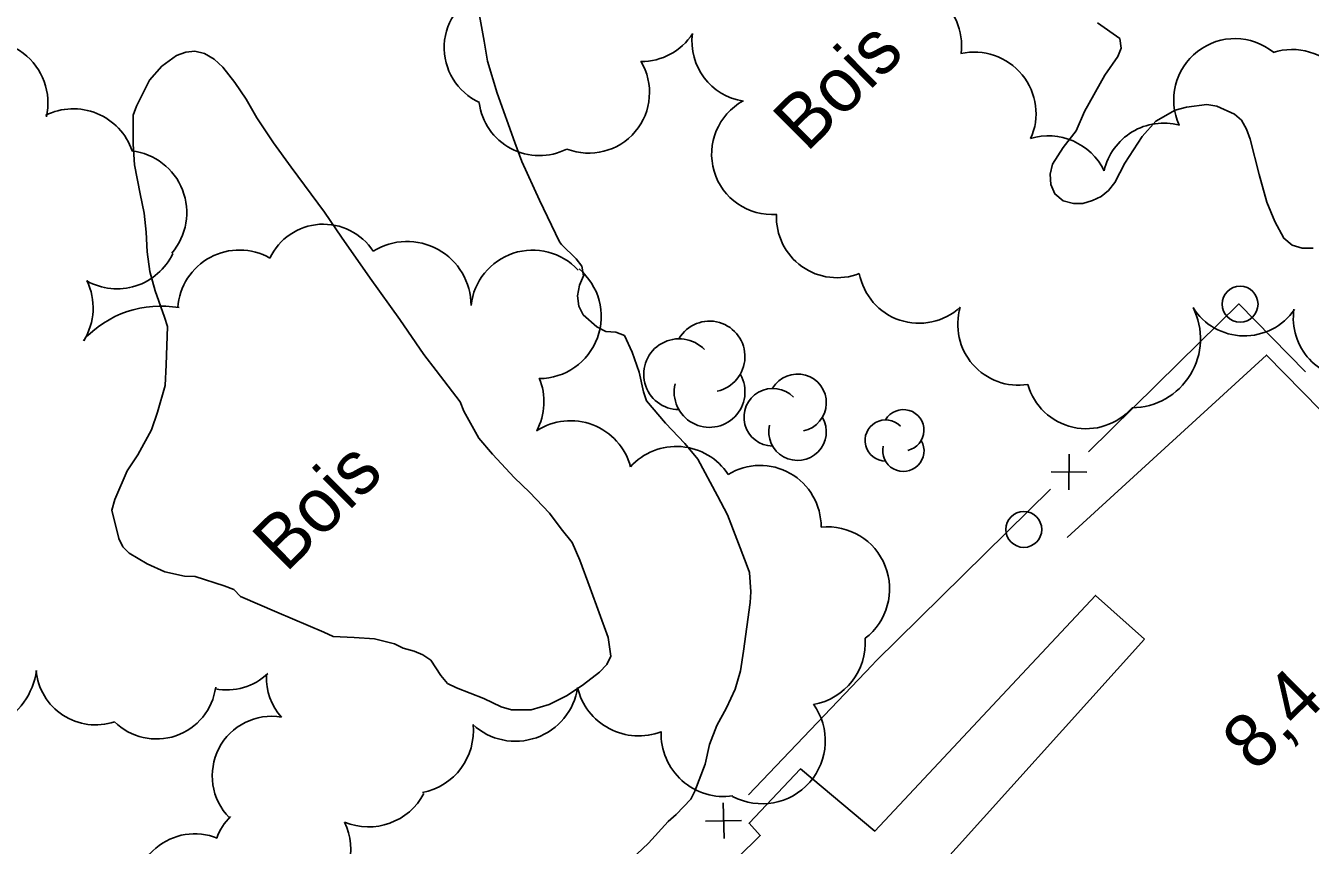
# Model space of a CAD drawing. Extents: x 381879 to 384696, y 5564785 to 5567594.
# Drawn here: x 382944.6 to 383016.3, y 5565653.4 to 5565699.1 of the extents above; entities that cross this region are included whole.
import ezdxf

# ---------------------------------------------------------------- set-up
doc = ezdxf.new("R2010")
doc.units = 0
for name, color, linetype in [('Niveau 19', 7, 'Continuous'), ('Niveau 2', 7, 'Continuous'), ('Niveau 3', 7, 'Continuous'), ('Niveau 31', 7, 'Continuous'), ('Niveau 36', 7, 'Continuous'), ('Niveau 37', 7, 'Continuous'), ('Niveau 44', 7, 'Continuous')]:
    doc.layers.add(name, color=color, linetype=linetype)

msp = doc.modelspace()

# ---------------------------------------------------------------- linework, layer by layer
at = {"layer": 'Niveau 19'}
msp.add_lwpolyline([(383040.39, 5565653.52), (383024.91, 5565669.48), (383013.82, 5565680.77), (383002.71, 5565670.6)], dxfattribs=at)
at = {"layer": 'Niveau 2'}
for points in [[(382974.4, 5565687.09), (382973.29, 5565689.4), (382972.31, 5565691.57), (382971.92, 5565692.62), (382970.93, 5565695.38), (382970.38, 5565697.15), (382970.2, 5565698.28), (382969.8, 5565700.53)], [(383004.41, 5565699.29), (383005.64, 5565698.42), (383005.73, 5565697.88), (383005.53, 5565697.42), (383004.82, 5565696.38), (383003.68, 5565694.36), (383003.21, 5565693.28), (383002.49, 5565692.35), (383001.9, 5565691.41), (383001.77, 5565690.86), (383001.8, 5565690.28), (383002.03, 5565689.76), (383002.49, 5565689.37), (383003.07, 5565689.22), (383003.59, 5565689.22), (383004.13, 5565689.38), (383004.6, 5565689.62), (383005.02, 5565689.95), (383005.36, 5565690.39), (383005.92, 5565691.47), (383006.89, 5565692.95), (383007.66, 5565693.81), (383008.74, 5565694.42), (383009.36, 5565694.59), (383010.49, 5565694.75), (383011.05, 5565694.65), (383012.05, 5565694.2), (383012.43, 5565693.86), (383012.72, 5565693.36), (383012.92, 5565692.81), (383013.41, 5565690.84), (383013.85, 5565689.29), (383014.3, 5565688.22), (383014.8, 5565687.28), (383015.25, 5565686.89), (383015.82, 5565686.74), (383016.42, 5565686.73)], [(382965.69, 5565664.44), (382965.21, 5565664.68), (382964.09, 5565664.95), (382962.95, 5565665.02), (382961.79, 5565665.09), (382961.26, 5565665.33), (382958.64, 5565666.43), (382956.62, 5565667.31), (382956.25, 5565667.7), (382955.71, 5565667.9), (382954.08, 5565668.42), (382953.49, 5565668.45), (382952.39, 5565668.69), (382951.4, 5565669.13), (382950.41, 5565669.72), (382950.05, 5565670.08), (382949.82, 5565670.54), (382949.43, 5565672.12), (382949.61, 5565672.71), (382950.29, 5565674.31), (382950.89, 5565675.21), (382951.65, 5565676.61), (382951.98, 5565677.58), (382952.41, 5565679.08), (382952.47, 5565680.23), (382952.54, 5565682.37), (382952.38, 5565682.89), (382951.85, 5565684.35), (382951.55, 5565685.44), (382951.41, 5565686.52), (382951.35, 5565687.62), (382951.25, 5565688.69), (382951.01, 5565689.76), (382950.7, 5565691.37), (382950.62, 5565692.53), (382950.62, 5565694.14), (382950.82, 5565694.65), (382951.53, 5565696.09), (382952.22, 5565696.87), (382953.05, 5565697.47), (382953.56, 5565697.65), (382954.06, 5565697.71), (382954.6, 5565697.59), (382955.15, 5565697.27), (382955.62, 5565696.82), (382956.3, 5565695.96), (382956.93, 5565695.04), (382957.53, 5565694), (382958.45, 5565692.61), (382959.44, 5565691.24), (382961.3, 5565688.73), (382962.24, 5565687.34), (382963.84, 5565685.05), (382965.5, 5565682.75), (382966.83, 5565680.8), (382967.53, 5565679.92), (382968.86, 5565678.16), (382969.07, 5565677.64), (382969.91, 5565676.14), (382970.66, 5565675.25), (382971.89, 5565673.92), (382972.72, 5565673.13), (382973.84, 5565671.96), (382974.49, 5565671.08), (382975.11, 5565670.33)], [(382985.07, 5565667.58), (382985, 5565668.65), (382984.81, 5565669.16), (382983.77, 5565671.87), (382983.22, 5565672.93), (382982.11, 5565674.97), (382981.4, 5565675.85), (382980.32, 5565676.97), (382979.26, 5565678.22), (382979.09, 5565678.72), (382978.84, 5565679.81), (382978.45, 5565680.93), (382978.02, 5565681.87), (382977.55, 5565682.05), (382976.99, 5565682.09), (382976.49, 5565682.34), (382975.72, 5565683.02), (382975.48, 5565683.49), (382975.4, 5565684.07), (382975.51, 5565684.66), (382975.74, 5565685.18), (382975.65, 5565685.73), (382975.34, 5565686.13), (382974.52, 5565686.94), (382974.4, 5565687.09)], [(382975.11, 5565670.33), (382975.54, 5565669.34), (382976.11, 5565667.78), (382977.12, 5565665.02), (382977.27, 5565663.98), (382977.05, 5565663.52), (382976.63, 5565663.1), (382975.74, 5565662.41), (382974.83, 5565661.8), (382973.82, 5565661.29), (382972.82, 5565660.99), (382971.73, 5565661), (382971.14, 5565661.16), (382970.18, 5565661.62), (382968.65, 5565662.21), (382968.16, 5565662.47), (382967.78, 5565662.9), (382967.22, 5565663.76), (382966.78, 5565664.06), (382966.3, 5565664.27), (382965.69, 5565664.44)], [(382977.76, 5565652.05), (382979.36, 5565653.55), (382980.47, 5565654.76), (382980.91, 5565655.15), (382981.73, 5565656.01), (382981.95, 5565656.46), (382982.53, 5565657.96), (382982.76, 5565659.06), (382983.18, 5565660.12), (382983.71, 5565661.1), (382984.19, 5565662.15), (382984.49, 5565663.16), (382984.66, 5565664.26), (382985.04, 5565666.98), (382985.07, 5565667.58)]]:
    msp.add_lwpolyline(points, dxfattribs=at)
at = {"layer": 'Niveau 31'}
msp.add_lwpolyline([(383007.03, 5565664.94), (382994.99, 5565651.58), (382996.77, 5565649.8), (382990.38, 5565642.45), (382981.82, 5565650.27), (382985.6, 5565653.99), (382984.97, 5565654.67), (382987.85, 5565657.7), (382991.98, 5565654.23), (383004.29, 5565667.37)], close=True, dxfattribs=at)
at = {"layer": 'Niveau 36'}
for centre in [(383012.353, 5565683.61), (383000.293, 5565671.05)]:
    msp.add_circle(centre, 1, dxfattribs=at)
at = {"layer": 'Niveau 37'}
for p, q in [((383002.8, 5565673.25), (383002.82, 5565675.25)), ((383003.81, 5565674.24), (383001.81, 5565674.26)), ((382983.58, 5565653.81), (382983.53, 5565655.81)), ((382984.55, 5565654.83), (382982.55, 5565654.79))]:
    msp.add_line(p, q, dxfattribs=at)
for points in [[(383008.94, 5565680.33), (383012.28, 5565683.62), (383016.01, 5565679.84)], [(383003.9, 5565675.37), (383008.94, 5565680.33)], [(382991.84, 5565663.49), (382992.05, 5565663.7), (383001.79, 5565673.3)], [(382984.94, 5565656.26), (382991.84, 5565663.49)]]:
    msp.add_lwpolyline(points, dxfattribs=at)
at = {"layer": 'Niveau 44'}
for centre, radius, start, end in [((382982.77, 5565680.69), 1.975, 282.26915, 149.72624), ((382981.071, 5565679.703), 1.975, 44.11535, 269.80394), ((382982.77, 5565678.716), 1.975, 166.93684, 29.62121), ((382987.674, 5565678.11), 1.606, 282.26915, 149.72624), ((382986.293, 5565677.307), 1.606, 44.11535, 269.80394), ((382993.578, 5565676.583), 1.15, 282.26915, 149.72624), ((382987.674, 5565676.504), 1.606, 166.93684, 29.62121), ((382992.589, 5565676.008), 1.15, 44.11535, 269.80394), ((382993.578, 5565675.433), 1.15, 166.93684, 29.62121)]:
    msp.add_arc(centre, radius, start, end, dxfattribs=at)
for centre, major_axis, ratio, start_param, end_param in [((382971.356, 5565697.911), (-3.329, 0.617), 0.99573, 5.229719, 7.60693), ((382993.479, 5565698.127), (-2.043, 2.73), 0.968832, 3.923364, 6.121158), ((382942.412, 5565694.836), (-3.367, 0.819), 0.999394, 3.150669, 5.459094), ((382978.976, 5565700.533), (3.364, 0.438), 0.999603, 4.570504, 5.579039), ((382985.167, 5565698.27), (2.248, -2.526), 0.999858, 3.85881, 5.403393), ((383012.045, 5565695.024), (-2.344, -2.469), 0.993115, 3.212266, 5.905616), ((382997.61, 5565694.3), (-2.395, 2.421), 0.977235, 3.494614, 5.73849), ((383015.346, 5565694.478), (-2.918, 1.749), 0.970706, 3.137937, 5.585874), ((382976.039, 5565695.406), (3.369, -0.299), 0.999096, 4.429107, 6.91585), ((382947.29, 5565691.039), (-3.254, 1.192), 0.999035, 3.822737, 5.526896), ((382973.281, 5565695.279), (-2.617, -2.154), 0.998593, 5.722938, 7.634857), ((382986.261, 5565691.977), (-3.365, -0.277), 0.999519, 5.129049, 7.846703), ((383001.755, 5565689.654), (-2.78, 1.967), 0.971881, 4.202488, 5.644304), ((383008.081, 5565690.307), (-1.6, -3.001), 0.995502, 3.368926, 4.979182), ((382950.156, 5565688.719), (-2.687, 2.185), 0.9989, 3.113561, 5.279201), ((382989.876, 5565688.46), (2.584, -2.175), 0.999746, 3.796299, 5.789066), ((382961.236, 5565684.754), (-0.064, 3.313), 0.998366, 5.269493, 7.389885), ((382956.553, 5565683.169), (-0.317, 3.446), 0.996251, 5.676593, 7.689435), ((382965.905, 5565683.54), (-3.037, -1.867), 0.999985, 2.590347, 4.721473), ((382972.903, 5565683.16), (-0.633, -3.405), 0.997417, 2.50061, 4.785744), ((382949.729, 5565687.927), (0.778, 3.376), 0.997992, 2.857532, 4.491098), ((382973.265, 5565682.926), (-0.447, 3.434), 0.999761, 3.012656, 5.453717), ((382994.455, 5565685.938), (-1.43, -3.077), 0.999677, 5.330623, 7.461528), ((382944.928, 5565683.408), (3.456, 0.291), 0.998352, 5.640354, 6.651189), ((382952.182, 5565677.628), (-0.999, 5.793), 0.997537, 5.937768, 6.943866), ((382999.997, 5565682.477), (2.401, -2.388), 0.999747, 3.636064, 5.648337), ((383006.287, 5565681.687), (3.393, -1.837), 0.999644, 5.219701, 7.245308), ((383012.59, 5565685.224), (3.38, -0.154), 0.999606, 3.750627, 5.727272), ((383018.7, 5565682.837), (2.041, -2.693), 0.999859, 3.918544, 5.708052), ((382970.061, 5565678.173), (-2.248, 2.646), 0.999608, 3.521309, 4.395389), ((383003.774, 5565680.054), (3.307, -0.739), 0.999603, 3.637787, 5.786845), ((382975.016, 5565673.65), (-3.464, -0.034), 0.999035, 3.394015, 5.279379), ((382980.915, 5565672.213), (-3.329, -0.968), 0.999103, 3.441089, 5.261858), ((382985.577, 5565671.2), (1.677, 2.983), 0.996495, 5.217017, 7.341079), ((382989.342, 5565667.732), (-1.941, 2.872), 0.999625, 3.200666, 5.790337), ((382987.952, 5565664.735), (2.15, 2.772), 0.997754, 3.978574, 5.441744), ((382941.209, 5565663.778), (-0.316, 4.064), 0.999988, 2.596072, 4.488801), ((382948.531, 5565663.479), (1.082, -3.146), 0.999568, 4.46861, 6.275865), ((382955.845, 5565665.423), (0.416, -3.296), 0.995007, 5.964255, 6.921901), ((382961.389, 5565662.782), (2.155, -2.543), 0.998362, 3.975088, 4.733436), ((382951.929, 5565662.694), (3.302, -0.43), 0.999035, 4.062373, 6.280239), ((382971.946, 5565662.734), (3.498, 0.145), 0.997868, 3.922073, 6.099023), ((382978.815, 5565663.038), (3.211, -1.408), 0.998216, 3.786184, 5.49214), ((382985.715, 5565659.257), (3.25, 1.322), 0.997662, 3.834578, 6.521536), ((382958.358, 5565657.307), (1.395, -3.02), 0.997687, 2.544908, 5.057271), ((382966.095, 5565659.819), (3.414, -0.783), 0.999356, 5.128281, 6.611001), ((382983.573, 5565659.664), (1.78, -3.022), 0.999851, 4.146152, 5.893348), ((382963.77, 5565657.961), (1.536, 3.144), 0.993452, 3.199422, 4.680805), ((382958.396, 5565652.684), (-1.59, -2.916), 0.998959, 4.420949, 4.85442), ((382959.255, 5565653.216), (3.313, 1.157), 0.998194, 5.672416, 6.395045), ((382954.055, 5565650.758), (-2.215, -2.479), 0.999576, 3.480429, 5.677566)]:
    msp.add_ellipse(centre, major_axis=major_axis, ratio=ratio, start_param=start_param, end_param=end_param, dxfattribs=at)

# ---------------------------------------------------------------- texts
at = {"layer": 'Niveau 3'}
msp.add_text('8,4', height=3, rotation=44.7717, dxfattribs=at).set_placement((383013.21, 5565657.47))
at = {"layer": 'Niveau 44'}
for p in [(382988.19, 5565692.03), (382959.15, 5565668.59)]:
    msp.add_text('Bois', height=2.9999, rotation=44.77074, dxfattribs=at).set_placement(p)

doc.saveas('drawing.dxf')
